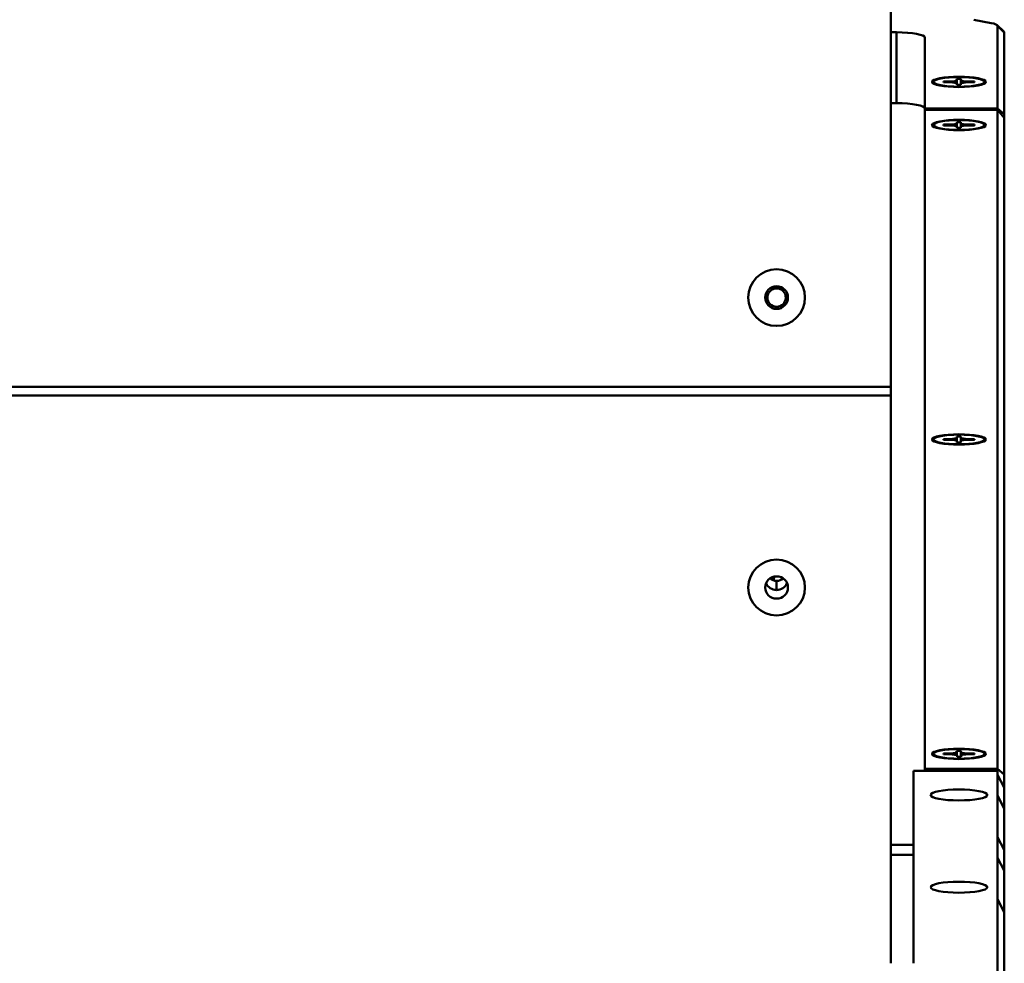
# Model space of a CAD drawing. Header units: inches. Extents: x 0.8 to 72.9, y -7.8 to 49.3.
# Tile 302 of 310: x 63 to 67.3, y 40.3 to 44.5. Entities that reach past the tile are written whole.
import ezdxf

# ---------------------------------------------------------------- set-up
doc = ezdxf.new("R2010")
doc.units = ezdxf.units.IN
doc.header["$MEASUREMENT"] = 0
doc.layers.add('Visible Edges(ROSSANSI)', color=7, linetype='Continuous', lineweight=50)
doc.layers.add('Visible Tangent Edges(ROSSANSI)', color=7, linetype='Continuous', lineweight=50)

msp = doc.modelspace()

# ---------------------------------------------------------------- linework, layer by layer
at = {"layer": 'Visible Edges(ROSSANSI)'}
for p, q in [((66.8037, 46.2689), (66.8037, 42.8806)), ((67.1691, 44.4977), (67.2459, 44.4831)), ((67.2719, 44.4738), (67.3013, 44.4455)), ((67.2737, 44.4703), (67.2737, 44.106)), ((66.8037, 44.4422), (66.8287, 44.4422)), ((66.9537, 44.4184), (66.9537, 44.106)), ((67.3037, 44.0822), (67.3037, 44.4409)), ((67.0947, 44.2315), (67.0947, 44.2368)), ((67.0947, 44.2368), (67.1127, 44.2368)), ((67.1127, 44.2368), (67.1127, 44.2315)), ((66.9993, 44.2129), (66.9928, 44.2202)), ((67.0352, 44.222), (67.0352, 44.2255)), ((67.0352, 44.2255), (67.0627, 44.2255)), ((67.0352, 44.2255), (67.0375, 44.222)), ((67.0627, 44.222), (67.0352, 44.222)), ((67.0947, 44.2161), (67.0947, 44.216)), ((67.0947, 44.2107), (67.0947, 44.216)), ((67.1127, 44.2107), (67.0947, 44.2107)), ((67.1127, 44.2161), (67.1127, 44.216)), ((67.1127, 44.216), (67.1127, 44.2107)), ((67.1447, 44.2255), (67.1722, 44.2255)), ((67.1722, 44.222), (67.1447, 44.222)), ((67.1699, 44.222), (67.1722, 44.2255)), ((67.1722, 44.2255), (67.1722, 44.222)), ((67.2081, 44.2129), (67.2146, 44.2202)), ((66.8287, 44.13), (66.8037, 44.13)), ((66.9537, 44.106), (67.2737, 44.106)), ((66.9537, 44.1003), (66.9537, 44.106)), ((67.2737, 44.1003), (66.9537, 44.1003)), ((66.9537, 44.1003), (66.9537, 41.1969)), ((67.2737, 44.106), (67.2737, 44.1003)), ((67.3037, 44.0822), (67.2737, 44.106)), ((67.2737, 44.1003), (67.3037, 44.0651)), ((67.2737, 44.1003), (67.2737, 41.1969)), ((67.3037, 44.0651), (67.3037, 44.0822)), ((67.3037, 41.1731), (67.3037, 44.0651)), ((66.9993, 44.0229), (66.9928, 44.0302)), ((67.0352, 44.0321), (67.0352, 44.0355)), ((67.0352, 44.0355), (67.0627, 44.0355)), ((67.0352, 44.0355), (67.0375, 44.0321)), ((67.0627, 44.0321), (67.0352, 44.0321)), ((67.0947, 44.0416), (67.0947, 44.0468)), ((67.0947, 44.0468), (67.1127, 44.0468)), ((67.0947, 44.0261), (67.0947, 44.0261)), ((67.0947, 44.0208), (67.0947, 44.026)), ((67.1127, 44.0208), (67.0947, 44.0208)), ((67.1127, 44.0468), (67.1127, 44.0416)), ((67.1127, 44.0261), (67.1127, 44.0261)), ((67.1127, 44.026), (67.1127, 44.0208)), ((67.1447, 44.0355), (67.1722, 44.0355)), ((67.1722, 44.0321), (67.1447, 44.0321)), ((67.1699, 44.0321), (67.1722, 44.0355)), ((67.1722, 44.0355), (67.1722, 44.0321)), ((67.2081, 44.0229), (67.2146, 44.0302)), ((66.8037, 42.8419), (66.8037, 42.8806)), ((66.8037, 42.8419), (66.8037, 40.3408)), ((66.9993, 42.6377), (66.9928, 42.645)), ((67.0352, 42.6469), (67.0352, 42.6503)), ((67.0352, 42.6503), (67.0627, 42.6503)), ((67.0352, 42.6503), (67.0375, 42.6469)), ((67.0627, 42.6469), (67.0352, 42.6469)), ((67.0947, 42.6564), (67.0947, 42.6616)), ((67.0947, 42.6616), (67.1127, 42.6616)), ((67.0947, 42.6409), (67.0947, 42.6408)), ((67.0947, 42.6356), (67.0947, 42.6408)), ((67.1127, 42.6356), (67.0947, 42.6356)), ((67.1127, 42.6616), (67.1127, 42.6564)), ((67.1127, 42.6409), (67.1127, 42.6408)), ((67.1127, 42.6408), (67.1127, 42.6356)), ((67.1447, 42.6503), (67.1722, 42.6503)), ((67.1722, 42.6469), (67.1447, 42.6469)), ((67.1699, 42.6469), (67.1722, 42.6503)), ((67.1722, 42.6503), (67.1722, 42.6469)), ((67.2081, 42.6377), (67.2146, 42.645)), ((66.2863, 42.0295), (66.2904, 42.0444)), ((66.9993, 41.2525), (66.9928, 41.2597)), ((67.035, 41.2648), (67.0625, 41.2649)), ((67.0353, 41.2614), (67.035, 41.2648)), ((67.035, 41.2648), (67.0374, 41.2614)), ((67.0628, 41.2615), (67.0353, 41.2614)), ((67.0936, 41.2763), (67.1116, 41.2764)), ((67.094, 41.2711), (67.0936, 41.2763)), ((67.0958, 41.2503), (67.0954, 41.2555)), ((67.1138, 41.2504), (67.0958, 41.2503)), ((67.1116, 41.2764), (67.1118, 41.2504)), ((67.1116, 41.2764), (67.112, 41.2712)), ((67.1134, 41.2558), (67.1133, 41.2556)), ((67.1134, 41.2556), (67.1138, 41.2504)), ((67.1445, 41.2652), (67.172, 41.2653)), ((67.1723, 41.2618), (67.1448, 41.2618)), ((67.1697, 41.2618), (67.172, 41.2653)), ((67.172, 41.2653), (67.1723, 41.2618)), ((67.2081, 41.2525), (67.2146, 41.2597)), ((66.9537, 41.189), (66.9537, 41.1969)), ((66.9537, 41.1969), (67.2737, 41.1969)), ((67.3037, 41.1731), (67.2737, 41.1969)), ((67.2737, 41.1969), (67.2737, 41.189)), ((66.9037, 41.189), (67.2737, 41.189)), ((66.9037, 40.3408), (66.9037, 41.189)), ((67.2737, 41.1709), (67.2737, 41.189)), ((67.3037, 41.1146), (67.2737, 41.1709)), ((67.2737, 41.1709), (67.2737, 41.0795)), ((67.3037, 41.1146), (67.3037, 41.1731)), ((67.3037, 41.0232), (67.3037, 41.1146)), ((67.2737, 41.0795), (67.3037, 41.0232)), ((67.2737, 40.8968), (67.2737, 41.0795)), ((67.3037, 41.0232), (67.3037, 40.8405)), ((67.2737, 40.8968), (67.2737, 40.8054)), ((67.3037, 40.8405), (67.2737, 40.8968)), ((67.2737, 40.8054), (67.3037, 40.7492)), ((67.2737, 40.6227), (67.2737, 40.8054)), ((67.3037, 40.7492), (67.3037, 40.8405)), ((67.3037, 40.7492), (67.3037, 40.5664)), ((67.2737, 40.6227), (67.2737, 40.2426)), ((67.3037, 40.5664), (67.2737, 40.6227)), ((67.3037, 40.2131), (67.3037, 40.5664))]:
    msp.add_line(p, q, dxfattribs=at)
for radius in [0.125, 0.125, 0.05, 0.0406]:
    msp.add_circle((66.2999, 43.2736), radius, dxfattribs=at)
for centre, major_axis, ratio, start_param, end_param in [((67.1787, 44.4703), (0.095, 0), 0.189952, 0, 0.785398), ((66.8287, 44.4184), (0.125, 0), 0.189952, 0, 1.570796), ((67.1787, 44.4409), (0.125, 0), 0.189952, 0, 0.194703), ((67.0627, 44.2315), (0.032, 0), 0.189952, 4.712389, 6.283185), ((67.1447, 44.2315), (-0.032, 0), 0.189952, 0, 1.570796), ((67.0627, 44.216), (0.032, 0), 0.189952, 0, 1.570796), ((67.1447, 44.216), (-0.032, 0), 0.189952, 4.712389, 6.283185), ((66.8287, 44.1062), (0.125, 0), 0.189952, 0, 1.570796), ((67.0627, 44.0416), (0.032, 0), 0.189952, 4.712389, 6.283185), ((67.0627, 44.026), (0.032, 0), 0.189952, 0, 1.570796), ((67.1447, 44.0416), (-0.032, 0), 0.189952, 0, 1.570796), ((67.1447, 44.026), (-0.032, 0), 0.189952, 4.712389, 6.283185), ((67.0627, 42.6564), (0.032, 0), 0.189952, 4.712389, 6.283185), ((67.0627, 42.6408), (0.032, 0), 0.189952, 0, 1.570796), ((67.1447, 42.6564), (-0.032, 0), 0.189952, 0, 1.570796), ((67.1447, 42.6408), (-0.032, 0), 0.189952, 4.712389, 6.283185), ((66.2999, 42.0651), (0.0406, 0), 0.981793, 3.936961, 5.487817), ((66.1032, 42.0313), (0.1834, 0), 0.189952, 6.218331, 6.231321), ((66.1032, 42.0465), (0.1875, 0), 0.189952, 6.221483, 6.225525), ((66.2999, 42.0342), (0.05, 0), 0.981793, 3.538914, 4.712389), ((66.2999, 42.0342), (0.05, 0), 0.981793, 4.712389, 5.885864), ((67.062, 41.271), (0.032, 0), 0.189952, 4.728823, 6.29962), ((67.0634, 41.2554), (0.032, 0), 0.189952, 0.016434, 1.587231), ((67.144, 41.2713), (-0.032, 0), 0.189952, 0.016434, 1.587231), ((67.1454, 41.2557), (-0.032, 0), 0.189952, 4.728823, 6.29962)]:
    msp.add_ellipse(centre, major_axis=major_axis, ratio=ratio, start_param=start_param, end_param=end_param, dxfattribs=at)
for centre, major_axis, ratio in [((67.1037, 44.2237), (0.119, 0), 0.189952), ((67.1037, 44.2237), (0.1125, 0), 0.189952), ((67.1037, 44.0338), (0.119, 0), 0.189952), ((67.1037, 44.0338), (0.1125, 0), 0.189952), ((67.1037, 42.6486), (0.119, 0), 0.189952), ((67.1037, 42.6486), (0.1125, 0), 0.189952), ((66.2999, 41.9962), (0.125, 0), 0.981793), ((66.2999, 41.9962), (-0.125, 0), 0.981793), ((66.2999, 41.9962), (-0.05, 0), 0.981793), ((67.1037, 41.2633), (0.119, 0), 0.189952), ((67.1037, 41.2633), (0.1125, 0), 0.189952), ((67.1037, 41.0825), (-0.125, 0), 0.194196), ((67.1037, 40.676), (-0.125, 0), 0.194196)]:
    msp.add_ellipse(centre, major_axis=major_axis, ratio=ratio, dxfattribs=at)
for points, weights in [([(67.0947, 44.216), (67.0947, 44.2307), (67.0947, 44.2315)], [1.02166378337, 1.02045377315, 1]), ([(67.1127, 44.2315), (67.1127, 44.2307), (67.1127, 44.216)], [1, 1.02045377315, 1.02166378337]), ([(67.0627, 44.2255), (67.0649, 44.2255), (67.0671, 44.222)], [1, 1.01023075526, 1.01564692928]), ([(67.0947, 44.216), (67.0947, 44.216), (67.0947, 44.216)], [1, 1.00123615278, 1.00240201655]), ([(67.1127, 44.216), (67.1127, 44.216), (67.1127, 44.216)], [1.00240201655, 1.00123615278, 1]), ([(67.1402, 44.222), (67.1425, 44.2255), (67.1447, 44.2255)], [1.01564692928, 1.01023075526, 1]), ([(67.0627, 44.0355), (67.0649, 44.0355), (67.0671, 44.032)], [1, 1.01023075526, 1.01564692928]), ([(67.0947, 44.0261), (67.0947, 44.0407), (67.0947, 44.0416)], [1.02166378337, 1.02045377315, 1]), ([(67.0947, 44.026), (67.0947, 44.0261), (67.0947, 44.0261)], [1, 1.00123615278, 1.00240201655]), ([(67.1127, 44.0416), (67.1127, 44.0407), (67.1127, 44.0261)], [1, 1.02045377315, 1.02166378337]), ([(67.1127, 44.0261), (67.1127, 44.0261), (67.1127, 44.026)], [1.00240201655, 1.00123615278, 1]), ([(67.1402, 44.032), (67.1425, 44.0355), (67.1447, 44.0355)], [1.01564692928, 1.01023075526, 1]), ([(67.0627, 42.6503), (67.0649, 42.6503), (67.0671, 42.6468)], [1, 1.01023075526, 1.01564692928]), ([(67.0947, 42.6408), (67.0947, 42.6555), (67.0947, 42.6564)], [1.02166378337, 1.02045377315, 1]), ([(67.0947, 42.6408), (67.0947, 42.6408), (67.0947, 42.6408)], [1, 1.00123615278, 1.00240201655]), ([(67.1127, 42.6564), (67.1127, 42.6555), (67.1127, 42.6408)], [1, 1.02045377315, 1.02166378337]), ([(67.1127, 42.6408), (67.1127, 42.6408), (67.1127, 42.6408)], [1.00240201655, 1.00123615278, 1]), ([(67.1402, 42.6468), (67.1425, 42.6503), (67.1447, 42.6503)], [1.01564692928, 1.01023075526, 1]), ([(67.0625, 41.2649), (67.0648, 41.2649), (67.067, 41.2615)], [1, 1.01021979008, 1.01563531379]), ([(67.0942, 41.2571), (67.0941, 41.2703), (67.094, 41.2711)], [1.02148272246, 1.01937549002, 1]), ([(67.112, 41.2712), (67.1121, 41.2702), (67.1122, 41.2504)], [1, 1.02385872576, 1.02153335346]), ([(67.1133, 41.2504), (67.1133, 41.2562), (67.1134, 41.2556)], [1.0188923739, 1.01387195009, 1]), ([(67.1401, 41.2617), (67.1423, 41.2652), (67.1445, 41.2652)], [1.01566098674, 1.01024403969, 1])]:
    msp.add_rational_spline(points, weights, degree=2, dxfattribs=at)
msp.add_open_spline([(66.2862, 42.0291), (66.2861, 42.0287), (66.2853, 42.0284), (66.284, 42.0284)], degree=3, dxfattribs=at)
msp.add_open_spline([(66.2871, 42.0437), (66.2872, 42.0437), (66.2873, 42.0437), (66.2883, 42.0436), (66.289, 42.0437), (66.29, 42.0439), (66.2903, 42.0441), (66.2904, 42.0443)], degree=3, knots=[-0.01998851, -0.01998851, -0.01998851, -0.01998851, -0.0191349, -0.0191349, -0.0093284, -0.0093284, 0, 0, 0, 0], dxfattribs=at)
at = {"layer": 'Visible Tangent Edges(ROSSANSI)'}
for p, q in [((67.3037, 44.4409), (67.2737, 44.4703)), ((66.8287, 44.13), (66.8287, 44.4422)), ((35.2947, 42.8806), (66.8037, 42.8806)), ((35.2947, 42.8419), (66.8037, 42.8419)), ((66.8037, 40.863), (66.9037, 40.863)), ((66.9037, 40.8188), (66.8037, 40.8188))]:
    msp.add_line(p, q, dxfattribs=at)
for centre, major_axis, ratio, start_param, end_param in [((66.2374, 41.9262), (0.1314, 0.6614), 0.029278, 4.87791, 4.893078), ((66.2618, 41.9647), (-0.1242, -0.4498), 0.013813, 1.718051, 1.75237)]:
    msp.add_ellipse(centre, major_axis=major_axis, ratio=ratio, start_param=start_param, end_param=end_param, dxfattribs=at)
for points in [[(66.2999, 43.2236), (66.2999, 43.2264), (66.2999, 43.2296), (66.2999, 43.233)], [(66.2999, 41.9851), (66.2999, 41.9931), (66.2999, 42.006), (66.2999, 42.0253)]]:
    msp.add_open_spline(points, degree=3, dxfattribs=at)

doc.saveas('drawing.dxf')
